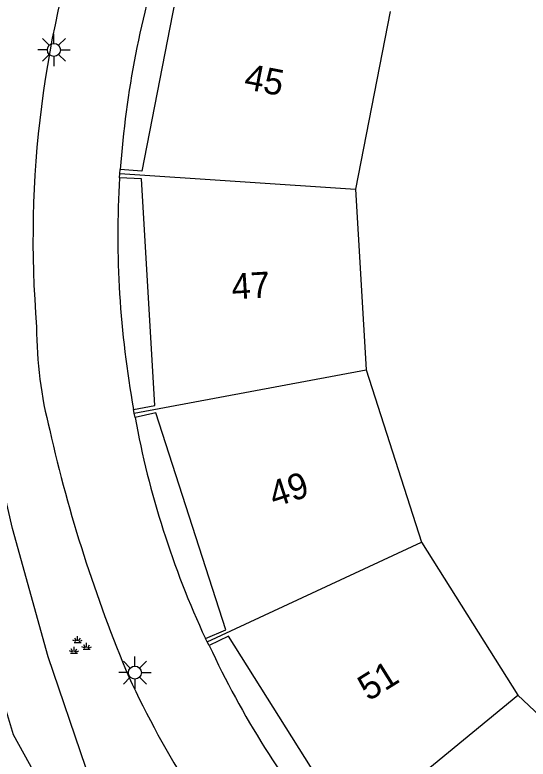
# Model space of a CAD drawing. Extents: x 125000 to 129004, y 397500 to 399008.
# Drawn here: x 127282.78 to 127302.59, y 398668.32 to 398697.07 of the extents above; entities that cross this region are included whole.
import ezdxf

# ---------------------------------------------------------------- set-up
doc = ezdxf.new("R2010")
doc.units = 0
for name, color, linetype in [('gg-anno-huisnummerreeks BGT', 7, 'Continuous'), ('gg-bbg-gedigitaliseerde bebouwing', 7, 'Continuous'), ('gg-bbg-hoofdgebouw', 7, 'Continuous'), ('gg-bbg-tussenscheiding', 7, 'Continuous'), ('gg-knt-BGT kruinlijn', 7, 'Continuous'), ('gg-knt-bovenkant onderkant talud', 7, 'Continuous'), ('gg-knt-verharding', 7, 'Continuous'), ('gt-symb-groenvak', 7, 'Continuous'), ('gt-symb-lichtmast', 7, 'Continuous')]:
    doc.layers.add(name, color=color, linetype=linetype)

# ---------------------------------------------------------------- blocks, each defined once
blk = doc.blocks.new('gt0-GRVAK')
at = {"layer": 'gt-symb-groenvak'}
for p, q in [((-0.091, 0.211), (-0.156, 0.322)), ((-0.047, 0.214), (-0.047, 0.393)), ((-0.004, 0.211), (0.061, 0.322)), ((-0.11, 0.189), (-0.228, 0.24)), ((-0.182, 0.153), (0.088, 0.153)), ((0.015, 0.189), (0.133, 0.24)), ((0.262, -0.052), (0.197, 0.059)), ((0.305, -0.049), (0.305, 0.13)), ((0.349, -0.052), (0.414, 0.059)), ((-0.245, -0.228), (-0.363, -0.177)), ((-0.318, -0.264), (-0.047, -0.264)), ((-0.226, -0.206), (-0.291, -0.095)), ((-0.183, -0.203), (-0.183, -0.024)), ((-0.139, -0.206), (-0.074, -0.095)), ((-0.12, -0.228), (-0.002, -0.177)), ((0.243, -0.074), (0.125, -0.023)), ((0.17, -0.11), (0.441, -0.11)), ((0.368, -0.074), (0.486, -0.023))]:
    blk.add_line(p, q, dxfattribs=at)
blk = doc.blocks.new('gt0-LMAST')
at = {"layer": 'gt-symb-lichtmast'}
for p, q in [((-0.005, 0.246), (-0.005, 0.621)), ((-0.182, 0.173), (-0.447, 0.438)), ((0.172, 0.173), (0.437, 0.438)), ((-0.255, -0.004), (-0.63, -0.004)), ((-0.182, -0.181), (-0.447, -0.446)), ((-0.005, -0.254), (-0.005, -0.629)), ((0.437, -0.446), (0.172, -0.181)), ((0.245, -0.004), (0.62, -0.004))]:
    blk.add_line(p, q, dxfattribs=at)
blk.add_circle((-0.005, -0.004), 0.25, dxfattribs=at)

msp = doc.modelspace()

# ---------------------------------------------------------------- linework, layer by layer
at = {"layer": 'gg-bbg-gedigitaliseerde bebouwing'}
for p, q in [((127297.26, 398697.2), (127295.932, 398690.335)), ((127295.932, 398690.335), (127296.34, 398683.354)), ((127296.34, 398683.354), (127298.473, 398676.699)), ((127298.473, 398676.699), (127302.193, 398670.783)), ((127302.193, 398670.783), (127307.269, 398665.965))]:
    msp.add_line(p, q, dxfattribs=at)
at = {"layer": 'gg-bbg-hoofdgebouw'}
for p, q in [((127286.836, 398690.945), (127286.847, 398691.096)), ((127286.823, 398690.777), (127286.836, 398690.945)), ((127287.389, 398681.681), (127287.363, 398681.831)), ((127287.417, 398681.521), (127287.389, 398681.681)), ((127290.204, 398672.85), (127290.132, 398672.983)), ((127290.282, 398672.706), (127290.204, 398672.85))]:
    msp.add_line(p, q, dxfattribs=at)
for points in [[(127288.552, 398699.88), (127289.352, 398699.638), (127287.686, 398691.029), (127286.847, 398691.096)], [(127287.363, 398681.831), (127288.182, 398681.977), (127287.664, 398690.733), (127286.823, 398690.777)], [(127290.132, 398672.983), (127290.928, 398673.314), (127288.219, 398681.698), (127287.417, 398681.521)], [(127295.041, 398665.13), (127295.696, 398665.631), (127291.029, 398673.07), (127290.282, 398672.706)]]:
    msp.add_lwpolyline(points, dxfattribs=at)
at = {"layer": 'gg-bbg-tussenscheiding'}
for p, q in [((127286.836, 398690.945), (127295.932, 398690.335)), ((127287.389, 398681.681), (127296.34, 398683.354)), ((127290.204, 398672.85), (127298.473, 398676.699)), ((127295.137, 398665.006), (127302.193, 398670.783))]:
    msp.add_line(p, q, dxfattribs=at)
at = {"layer": 'gg-knt-BGT kruinlijn'}
msp.add_lwpolyline([(127323.591, 398635.807), (127323.798, 398636.362), (127323.777, 398638.653), (127323.428, 398641.443), (127322.054, 398643.692), (127318.986, 398645.568), (127313.248, 398646.554), (127306.931, 398648.423), (127301.302, 398651.715), (127296.285, 398655.321), (127291.8, 398659.71), (127285.52, 398667.993), (127284.066, 398672.267), (127282.695, 398677.23), (127281.429, 398682.677), (127280.805, 398688.631), (127280.849, 398692.83), (127281.946, 398698.314)], dxfattribs=at)
at = {"layer": 'gg-knt-bovenkant onderkant talud'}
msp.add_lwpolyline([(127299.821, 398608.828), (127301.892, 398611.393), (127306.819, 398617.339), (127314.62, 398627.066), (127320.777, 398634.576), (127321.767, 398636.808), (127322.099, 398638.916), (127321.078, 398642.193), (127318.104, 398643.716), (127308.106, 398645.707), (127303.52, 398647.325), (127300.676, 398649.305), (127296.178, 398652.824), (127291.916, 398656.549), (127288.155, 398660.911), (127284.867, 398665.375), (127282.726, 398669.251), (127281.48, 398673.38), (127280.26, 398678.688), (127279.242, 398684.581), (127279.038, 398690.802), (127279.357, 398696.137), (127280.448, 398701.498)], dxfattribs=at)
at = {"layer": 'gg-knt-verharding'}
for centre, radius, start, end in [((127324.306, 398688.399), 40.827, 160.7844, 184.7568), ((127324.174, 398688.408), 37.424, 162.1493, 175.8813), ((127324.02, 398688.533), 37.265, 176.5477, 190.3609), ((127299.052, 398684.954), 15.433, 179.7822, 194.7576), ((127322.44, 398687.957), 35.61, 190.4133, 204.867), ((127338.996, 398693.337), 56.233, 192.6497, 202.8501), ((127322.232, 398687.493), 35.206, 204.8359, 219.4355), ((127323.298, 398688.294), 39.835, 204.9333, 219.358)]:
    msp.add_arc(centre, radius, start, end, dxfattribs=at)

# ---------------------------------------------------------------- block references
at = {"layer": 'gt-symb-groenvak'}
msp.add_blockref('gt0-GRVAK', (127285.246, 398672.674), dxfattribs=at)
at = {"layer": 'gt-symb-lichtmast'}
for p in [(127284.291, 398695.723), (127287.417, 398671.663)]:
    msp.add_blockref('gt0-LMAST', p, dxfattribs=at)

# ---------------------------------------------------------------- texts
at = {"layer": 'gg-anno-huisnummerreeks BGT'}
for s, rotation, p in [('45', 349, (127291.586, 398694.217)), ('47', 3.4, (127291.168, 398686.072)), ('49', 17.9, (127292.788, 398678.038)), ('51', 32.1, (127296.425, 398670.534))]:
    msp.add_text(s, height=1, rotation=rotation, dxfattribs=at).set_placement(p)

doc.saveas('drawing.dxf')
